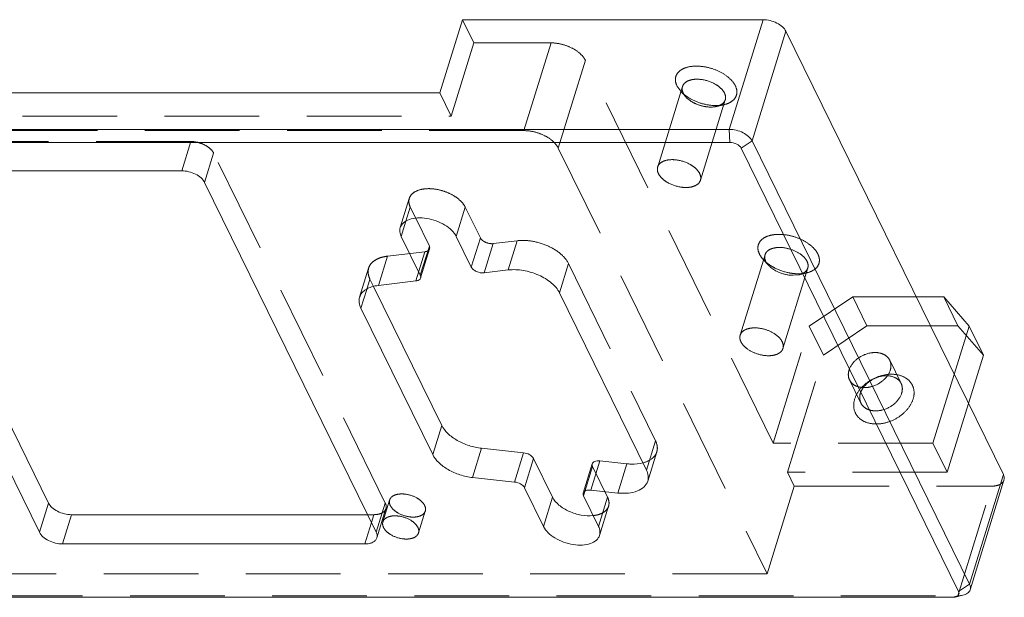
# Model space of a CAD drawing. Header units: millimetres. Extents: x 4497 to 11741, y 5958 to 12619.
# Tile 313 of 424: x 5299 to 5351, y 12318 to 12349. Entities that reach past the tile are written whole.
import ezdxf

# ---------------------------------------------------------------- set-up
doc = ezdxf.new("R2010")
doc.units = ezdxf.units.MM
doc.header["$LTSCALE"] = 0.8
doc.linetypes.add('HIDDEN', pattern=[9.525, 6.35, -3.175])
doc.layers.get('0').update_dxf_attribs({"linetype": 'CONTINUOUS', "lineweight": 0})
doc.layers.add('3', color=5, linetype='HIDDEN', lineweight=0)

msp = doc.modelspace()

# ---------------------------------------------------------------- linework, layer by layer
at = {"linetype": 'Continuous'}
for p, q in [((5322.317, 12348.562), (5321.106, 12344.645)), ((5338.435, 12348.562), (5322.317, 12348.562)), ((5336.62, 12342.687), (5338.435, 12348.562)), ((5337.846, 12342.065), (5339.661, 12347.94)), ((5339.661, 12347.94), (5351.314, 12324.195)), ((5321.106, 12344.645), (5282.882, 12344.645)), ((5185.566, 12342.687), (5336.62, 12342.687)), ((5336.62, 12342.687), (5336.651, 12341.985)), ((5185.597, 12341.985), (5336.651, 12341.985)), ((5337.846, 12342.065), (5337.264, 12341.674)), ((5337.846, 12342.065), (5349.499, 12318.32)), ((5348.917, 12317.928), (5337.264, 12341.674)), ((5307.277, 12340.468), (5291.066, 12340.468)), ((5291.398, 12340.468), (5300.134, 12322.665)), ((5290.45, 12339.846), (5299.65, 12321.099)), ((5317.703, 12321.099), (5308.503, 12339.846)), ((5319.043, 12336.95), (5319.294, 12337.761)), ((5319.815, 12337.929), (5320.547, 12336.438)), ((5319.043, 12336.95), (5320.063, 12334.871)), ((5322.797, 12335.307), (5321.99, 12336.95)), ((5320.063, 12334.871), (5320.547, 12336.438)), ((5320.08, 12334.724), (5320.564, 12336.291)), ((5324.779, 12335.154), (5323.483, 12335)), ((5319.829, 12334.565), (5317.817, 12334.325)), ((5316.88, 12333.099), (5317.194, 12334.116)), ((5317.561, 12334.265), (5321.211, 12326.826)), ((5332.186, 12324.431), (5327.526, 12333.928)), ((5346.646, 12333.707), (5348.122, 12333.707)), ((5349.48, 12332.14), (5348.122, 12333.707)), ((5316.88, 12333.099), (5320.727, 12325.26)), ((5348.682, 12329.559), (5349.48, 12332.14)), ((5350.242, 12330.586), (5349.48, 12332.14)), ((5349.445, 12328.005), (5350.242, 12330.586)), ((5320.727, 12325.26), (5321.211, 12326.826)), ((5322.868, 12324.033), (5323.352, 12325.6)), ((5323.352, 12325.6), (5325.598, 12325.361)), ((5325.598, 12325.361), (5325.114, 12323.794)), ((5326.133, 12325.054), (5325.649, 12323.487)), ((5326.133, 12325.054), (5327.153, 12322.976)), ((5329.196, 12323.359), (5329.68, 12324.926)), ((5329.68, 12324.926), (5331.127, 12324.771)), ((5328.793, 12323.2), (5329.277, 12324.767)), ((5330.643, 12323.205), (5331.127, 12324.771)), ((5322.868, 12324.033), (5325.114, 12323.794)), ((5349.499, 12318.32), (5351.314, 12324.195)), ((5349.533, 12318.025), (5351.348, 12323.9)), ((5325.649, 12323.487), (5326.669, 12321.409)), ((5329.196, 12323.359), (5330.643, 12323.205)), ((5326.669, 12321.409), (5327.153, 12322.976)), ((5329.617, 12321.409), (5328.81, 12323.052)), ((5299.65, 12321.099), (5300.134, 12322.665)), ((5300.876, 12320.477), (5301.361, 12322.044)), ((5301.361, 12322.044), (5317.239, 12322.044)), ((5317.087, 12320.477), (5317.443, 12321.629)), ((5300.876, 12320.477), (5317.087, 12320.477)), ((5348.917, 12317.928), (5349.499, 12318.32)), ((5281.372, 12317.618), (5348.609, 12317.618)), ((5348.609, 12317.618), (5348.739, 12317.632)), ((5348.739, 12317.632), (5349.143, 12317.727))]:
    msp.add_line(p, q, dxfattribs=at)
for points, knots in [([(5338.435, 12348.562), (5338.562, 12348.562), (5338.818, 12348.527), (5339.174, 12348.397), (5339.47, 12348.204), (5339.617, 12348.031), (5339.661, 12347.94)], [0, 0, 0, 0, 0.264737, 0.536644, 0.78852, 1, 1, 1, 1]), ([(5336.62, 12342.687), (5336.746, 12342.687), (5337.003, 12342.653), (5337.358, 12342.522), (5337.655, 12342.329), (5337.802, 12342.156), (5337.846, 12342.065)], [0, 0, 0, 0, 0.264737, 0.536644, 0.78852, 1, 1, 1, 1]), ([(5336.651, 12341.985), (5336.778, 12341.985), (5337.013, 12341.925), (5337.216, 12341.772), (5337.264, 12341.674)], [0, 0, 0, 0, 0.53802, 1, 1, 1, 1]), ([(5307.277, 12340.468), (5307.403, 12340.468), (5307.66, 12340.433), (5308.015, 12340.303), (5308.312, 12340.11), (5308.459, 12339.937), (5308.503, 12339.846)], [0, 0, 0, 0, 0.264705, 0.53665, 0.788546, 1, 1, 1, 1]), ([(5321.99, 12336.95), (5321.932, 12337.07), (5321.748, 12337.304), (5321.375, 12337.583), (5320.916, 12337.799), (5320.416, 12337.929), (5319.927, 12337.96), (5319.494, 12337.888), (5319.155, 12337.715), (5319.019, 12337.52), (5318.988, 12337.422)], [0, 0, 0, 0, 0.11391, 0.247494, 0.393901, 0.543049, 0.684203, 0.808528, 0.912094, 1, 1, 1, 1]), ([(5318.988, 12337.422), (5318.965, 12337.349), (5318.954, 12337.182), (5319.006, 12337.026), (5319.043, 12336.95)], [0, 0, 0, 0, 0.474456, 1, 1, 1, 1]), ([(5320.547, 12336.438), (5320.553, 12336.426), (5320.572, 12336.38), (5320.575, 12336.325), (5320.564, 12336.291)], [0, 0, 0, 0, 0.2735, 1, 1, 1, 1]), ([(5322.797, 12335.307), (5322.822, 12335.256), (5322.907, 12335.161), (5323.133, 12335.027), (5323.347, 12334.984), (5323.483, 12335)], [0, 0, 0, 0, 0.215095, 0.4733, 1, 1, 1, 1]), ([(5324.779, 12335.154), (5325.046, 12335.186), (5325.61, 12335.157), (5326.407, 12334.914), (5327.086, 12334.512), (5327.427, 12334.13), (5327.526, 12333.928)], [0, 0, 0, 0, 0.255719, 0.528812, 0.785843, 1, 1, 1, 1]), ([(5319.829, 12334.565), (5319.886, 12334.572), (5319.99, 12334.597), (5320.067, 12334.681), (5320.08, 12334.724)], [0, 0, 0, 0, 0.562032, 1, 1, 1, 1]), ([(5320.08, 12334.724), (5320.084, 12334.735), (5320.093, 12334.785), (5320.08, 12334.837), (5320.063, 12334.871)], [0, 0, 0, 0, 0.235726, 1, 1, 1, 1]), ([(5316.811, 12333.69), (5316.837, 12333.774), (5316.929, 12333.94), (5317.159, 12334.131), (5317.464, 12334.264), (5317.694, 12334.311), (5317.817, 12334.325)], [0, 0, 0, 0, 0.210335, 0.440552, 0.70292, 1, 1, 1, 1]), ([(5316.88, 12333.099), (5316.833, 12333.195), (5316.768, 12333.39), (5316.783, 12333.599), (5316.811, 12333.69)], [0, 0, 0, 0, 0.525905, 1, 1, 1, 1]), ([(5321.211, 12326.826), (5321.29, 12326.666), (5321.54, 12326.355), (5322.047, 12325.993), (5322.668, 12325.724), (5323.122, 12325.625), (5323.352, 12325.6)], [0, 0, 0, 0, 0.210038, 0.457716, 0.728136, 1, 1, 1, 1]), ([(5322.868, 12324.033), (5322.638, 12324.058), (5322.184, 12324.157), (5321.563, 12324.426), (5321.056, 12324.789), (5320.806, 12325.099), (5320.727, 12325.26)], [0, 0, 0, 0, 0.271864, 0.542284, 0.789962, 1, 1, 1, 1]), ([(5325.598, 12325.361), (5325.712, 12325.349), (5325.917, 12325.284), (5326.091, 12325.141), (5326.133, 12325.054)], [0, 0, 0, 0, 0.543586, 1, 1, 1, 1]), ([(5329.277, 12324.766), (5329.286, 12324.795), (5329.324, 12324.852), (5329.42, 12324.906), (5329.543, 12324.932), (5329.633, 12324.931), (5329.68, 12324.926)], [0, 0, 0, 0, 0.195341, 0.421896, 0.692415, 1, 1, 1, 1]), ([(5331.127, 12324.771), (5331.205, 12324.763), (5331.496, 12324.743), (5331.793, 12324.767), (5332, 12324.821)], [0, 0, 0, 0, 0.266844, 1, 1, 1, 1]), ([(5332.186, 12324.431), (5332.233, 12324.336), (5332.299, 12324.14), (5332.283, 12323.932), (5332.255, 12323.84)], [0, 0, 0, 0, 0.525873, 1, 1, 1, 1]), ([(5332.255, 12323.84), (5332.219, 12323.725), (5332.066, 12323.497), (5331.684, 12323.282), (5331.193, 12323.178), (5330.832, 12323.184), (5330.643, 12323.205)], [0, 0, 0, 0, 0.195336, 0.422079, 0.692148, 1, 1, 1, 1]), ([(5351.314, 12324.195), (5351.337, 12324.147), (5351.37, 12324.049), (5351.363, 12323.945), (5351.348, 12323.9)], [0, 0, 0, 0, 0.525758, 1, 1, 1, 1]), ([(5325.649, 12323.487), (5325.607, 12323.574), (5325.433, 12323.717), (5325.228, 12323.782), (5325.114, 12323.794)], [0, 0, 0, 0, 0.456414, 1, 1, 1, 1]), ([(5329.196, 12323.359), (5329.149, 12323.364), (5329.059, 12323.365), (5328.936, 12323.339), (5328.84, 12323.286), (5328.802, 12323.229), (5328.793, 12323.2)], [0, 0, 0, 0, 0.307585, 0.578104, 0.804659, 1, 1, 1, 1]), ([(5327.153, 12322.976), (5327.232, 12322.816), (5327.501, 12322.513), (5328.038, 12322.192), (5328.67, 12321.996), (5329.118, 12321.97), (5329.331, 12321.993)], [0, 0, 0, 0, 0.213889, 0.470427, 0.743461, 1, 1, 1, 1]), ([(5328.793, 12323.2), (5328.79, 12323.188), (5328.78, 12323.139), (5328.793, 12323.087), (5328.81, 12323.052)], [0, 0, 0, 0, 0.236048, 1, 1, 1, 1]), ([(5300.134, 12322.665), (5300.179, 12322.575), (5300.326, 12322.401), (5300.622, 12322.209), (5300.978, 12322.078), (5301.234, 12322.044), (5301.361, 12322.044)], [0, 0, 0, 0, 0.211454, 0.46335, 0.735295, 1, 1, 1, 1]), ([(5326.669, 12321.409), (5326.728, 12321.289), (5326.911, 12321.055), (5327.284, 12320.776), (5327.744, 12320.56), (5328.243, 12320.43), (5328.733, 12320.399), (5329.165, 12320.471), (5329.504, 12320.644), (5329.641, 12320.839), (5329.672, 12320.937)], [0, 0, 0, 0, 0.11391, 0.247494, 0.393901, 0.543049, 0.684203, 0.808528, 0.912094, 1, 1, 1, 1]), ([(5329.672, 12320.937), (5329.694, 12321.01), (5329.706, 12321.177), (5329.654, 12321.333), (5329.617, 12321.409)], [0, 0, 0, 0, 0.474456, 1, 1, 1, 1]), ([(5300.876, 12320.477), (5300.75, 12320.477), (5300.494, 12320.512), (5300.138, 12320.642), (5299.842, 12320.835), (5299.695, 12321.008), (5299.65, 12321.099)], [0, 0, 0, 0, 0.264705, 0.53665, 0.788546, 1, 1, 1, 1]), ([(5317.738, 12320.804), (5317.722, 12320.754), (5317.662, 12320.655), (5317.511, 12320.552), (5317.313, 12320.489), (5317.165, 12320.477), (5317.087, 12320.477)], [0, 0, 0, 0, 0.202192, 0.429913, 0.696455, 1, 1, 1, 1]), ([(5317.703, 12321.099), (5317.726, 12321.051), (5317.759, 12320.953), (5317.752, 12320.85), (5317.738, 12320.804)], [0, 0, 0, 0, 0.525206, 1, 1, 1, 1]), ([(5349.143, 12317.727), (5349.234, 12317.748), (5349.397, 12317.81), (5349.511, 12317.952), (5349.533, 12318.025)], [0, 0, 0, 0, 0.550581, 1, 1, 1, 1]), ([(5349.533, 12318.025), (5349.547, 12318.071), (5349.555, 12318.175), (5349.522, 12318.272), (5349.499, 12318.32)], [0, 0, 0, 0, 0.474474, 1, 1, 1, 1]), ([(5348.739, 12317.632), (5348.808, 12317.648), (5348.914, 12317.699), (5348.951, 12317.835), (5348.932, 12317.898), (5348.917, 12317.928)], [0, 0, 0, 0, 0.525739, 0.751003, 1, 1, 1, 1])]:
    msp.add_open_spline(points, degree=3, knots=knots, dxfattribs=at)
at = {"layer": '3'}
for p, q in [((5322.317, 12348.562), (5322.927, 12347.319)), ((5322.927, 12347.319), (5321.717, 12343.402)), ((5327.072, 12347.319), (5322.927, 12347.319)), ((5327.072, 12347.319), (5325.619, 12342.619)), ((5328.911, 12346.386), (5327.458, 12341.686)), ((5338.977, 12325.873), (5328.911, 12346.386)), ((5332.786, 12340.673), (5334.117, 12344.982)), ((5333.819, 12345.019), (5334.021, 12344.729)), ((5321.106, 12344.645), (5321.717, 12343.402)), ((5334.301, 12344.422), (5334.021, 12344.729)), ((5334.158, 12344.627), (5334.301, 12344.422)), ((5335.079, 12339.965), (5336.41, 12344.273)), ((5335.943, 12343.915), (5336.347, 12344.01)), ((5283.493, 12343.402), (5321.717, 12343.402)), ((5325.619, 12342.619), (5264.829, 12342.619)), ((5307.761, 12342.035), (5291.55, 12342.035)), ((5307.277, 12340.468), (5307.761, 12342.035)), ((5308.503, 12339.846), (5308.987, 12341.413)), ((5318.187, 12322.665), (5308.987, 12341.413)), ((5327.458, 12341.686), (5338.653, 12318.873)), ((5319.472, 12338.989), (5318.988, 12337.422)), ((5319.294, 12337.761), (5319.527, 12338.516)), ((5319.527, 12338.516), (5319.815, 12337.929)), ((5321.99, 12336.95), (5322.475, 12338.516)), ((5323.281, 12336.873), (5322.475, 12338.516)), ((5323.281, 12336.873), (5322.797, 12335.307)), ((5323.968, 12336.567), (5323.483, 12335)), ((5325.263, 12336.721), (5323.968, 12336.567)), ((5324.779, 12335.154), (5325.263, 12336.721)), ((5320.313, 12336.132), (5318.302, 12335.892)), ((5319.829, 12334.565), (5320.313, 12336.132)), ((5337.209, 12331.66), (5338.54, 12335.968)), ((5317.817, 12334.325), (5318.302, 12335.892)), ((5327.526, 12333.928), (5328.01, 12335.495)), ((5328.01, 12335.495), (5332.671, 12325.998)), ((5338.724, 12335.409), (5338.444, 12335.715)), ((5316.811, 12333.69), (5317.295, 12335.256)), ((5339.502, 12330.951), (5340.833, 12335.26)), ((5340.053, 12334.868), (5340.366, 12334.902)), ((5340.366, 12334.902), (5340.77, 12334.997)), ((5317.194, 12334.116), (5317.364, 12334.666)), ((5317.364, 12334.666), (5317.561, 12334.265)), ((5343.24, 12333.707), (5340.914, 12332.14)), ((5343.24, 12333.707), (5346.646, 12333.707)), ((5344.003, 12332.153), (5343.24, 12333.707)), ((5348.884, 12332.153), (5348.122, 12333.707)), ((5338.977, 12325.873), (5340.914, 12332.14)), ((5341.676, 12330.586), (5340.914, 12332.14)), ((5341.676, 12330.586), (5344.003, 12332.153)), ((5348.884, 12332.153), (5344.003, 12332.153)), ((5348.884, 12332.153), (5350.242, 12330.586)), ((5339.74, 12324.319), (5341.676, 12330.586)), ((5345.225, 12330.319), (5345.835, 12329.075)), ((5343.071, 12329.261), (5343.681, 12328.018)), ((5347.543, 12325.873), (5348.682, 12329.559)), ((5348.306, 12324.319), (5349.445, 12328.005)), ((5332.186, 12324.431), (5332.671, 12325.998)), ((5332.255, 12323.84), (5332.739, 12325.407)), ((5347.543, 12325.873), (5338.977, 12325.873)), ((5348.306, 12324.319), (5347.543, 12325.873)), ((5328.81, 12323.052), (5329.294, 12324.619)), ((5330.101, 12322.976), (5329.294, 12324.619)), ((5348.306, 12324.319), (5339.74, 12324.319)), ((5339.74, 12324.319), (5340.106, 12323.573)), ((5340.106, 12323.573), (5338.653, 12318.873)), ((5340.106, 12323.573), (5350.698, 12323.573)), ((5348.883, 12317.698), (5350.698, 12323.573)), ((5318.057, 12321.655), (5318.42, 12322.83)), ((5329.617, 12321.409), (5330.101, 12322.976)), ((5317.703, 12321.099), (5318.187, 12322.665)), ((5317.738, 12320.803), (5318.222, 12322.37)), ((5319.968, 12321.065), (5320.331, 12322.24)), ((5330.156, 12322.504), (5329.672, 12320.937)), ((5317.239, 12322.044), (5317.571, 12322.044)), ((5317.443, 12321.629), (5317.571, 12322.044)), ((5338.653, 12318.873), (5274.64, 12318.873)), ((5281.645, 12317.698), (5348.883, 12317.698)), ((5348.609, 12317.618), (5348.883, 12317.698)), ((5348.883, 12317.698), (5349.143, 12317.727))]:
    msp.add_line(p, q, dxfattribs=at)
for centre, radius, start, end in [((5335.416, 12346.028), 1.906, 227.8864, 229.3366), ((5335.92, 12345.941), 1.978, 275.2412, 275.8778), ((5340.326, 12337.212), 2.263, 269.9987, 270.9018), ((5340.33, 12337.076), 2.127, 270.8589, 275.5827)]:
    msp.add_arc(centre, radius, start, end, dxfattribs=at)
for points, knots in [([(5328.911, 12346.386), (5328.844, 12346.522), (5328.624, 12346.782), (5328.179, 12347.071), (5327.646, 12347.267), (5327.261, 12347.319), (5327.072, 12347.319)], [0, 0, 0, 0, 0.21148, 0.463356, 0.735263, 1, 1, 1, 1]), ([(5336.95, 12345.019), (5336.875, 12345.173), (5336.625, 12345.467), (5336.121, 12345.795), (5335.516, 12346.017), (5334.894, 12346.101), (5334.404, 12346.044), (5334.087, 12345.91), (5333.908, 12345.778), (5333.786, 12345.613), (5333.706, 12345.353), (5333.758, 12345.142), (5333.819, 12345.019)], [0, 0, 0, 0, 0.12077, 0.264631, 0.419938, 0.571093, 0.703883, 0.761007, 0.811979, 0.858434, 0.903239, 1, 1, 1, 1]), ([(5334.117, 12344.981), (5334.1, 12344.926), (5334.091, 12344.802), (5334.13, 12344.684), (5334.158, 12344.627)], [0, 0, 0, 0, 0.474437, 1, 1, 1, 1]), ([(5336.369, 12344.627), (5336.325, 12344.717), (5336.187, 12344.893), (5335.803, 12345.18), (5335.316, 12345.353), (5334.821, 12345.385), (5334.497, 12345.331), (5334.242, 12345.202), (5334.14, 12345.055), (5334.117, 12344.981)], [0, 0, 0, 0, 0.114078, 0.247836, 0.542448, 0.683782, 0.808273, 0.911973, 1, 1, 1, 1]), ([(5336.346, 12344.01), (5336.476, 12344.041), (5336.709, 12344.125), (5336.975, 12344.369), (5337.065, 12344.701), (5337, 12344.917), (5336.95, 12345.019)], [0, 0, 0, 0, 0.289001, 0.530645, 0.753551, 1, 1, 1, 1]), ([(5334.174, 12344.582), (5334.187, 12344.57), (5334.245, 12344.522), (5334.304, 12344.478), (5334.351, 12344.446)], [0, 0, 0, 0, 0.244697, 1, 1, 1, 1]), ([(5334.301, 12344.422), (5334.396, 12344.319), (5334.636, 12344.136), (5335.055, 12343.955), (5335.504, 12343.868), (5335.805, 12343.883), (5335.942, 12343.915)], [0, 0, 0, 0, 0.236705, 0.500018, 0.763306, 1, 1, 1, 1]), ([(5334.351, 12344.446), (5334.544, 12344.312), (5334.976, 12344.1), (5335.444, 12343.994), (5335.683, 12343.972)], [0, 0, 0, 0, 0.494801, 1, 1, 1, 1]), ([(5336.41, 12344.273), (5336.427, 12344.328), (5336.436, 12344.453), (5336.397, 12344.57), (5336.369, 12344.627)], [0, 0, 0, 0, 0.473859, 1, 1, 1, 1]), ([(5335.683, 12343.972), (5335.719, 12343.969), (5335.858, 12343.959), (5335.998, 12343.962), (5336.101, 12343.971)], [0, 0, 0, 0, 0.258024, 1, 1, 1, 1]), ([(5335.942, 12343.915), (5336.051, 12343.941), (5336.248, 12344.015), (5336.383, 12344.186), (5336.41, 12344.273)], [0, 0, 0, 0, 0.550641, 1, 1, 1, 1]), ([(5336.123, 12343.973), (5336.142, 12343.975), (5336.217, 12343.984), (5336.292, 12343.997), (5336.346, 12344.01)], [0, 0, 0, 0, 0.256954, 1, 1, 1, 1]), ([(5325.619, 12342.619), (5325.809, 12342.619), (5326.193, 12342.567), (5326.727, 12342.371), (5327.171, 12342.082), (5327.392, 12341.822), (5327.458, 12341.686)], [0, 0, 0, 0, 0.264737, 0.536644, 0.78852, 1, 1, 1, 1]), ([(5308.987, 12341.413), (5308.943, 12341.503), (5308.796, 12341.677), (5308.5, 12341.869), (5308.144, 12342), (5307.887, 12342.035), (5307.761, 12342.035)], [0, 0, 0, 0, 0.211454, 0.46335, 0.735295, 1, 1, 1, 1]), ([(5332.786, 12340.673), (5332.808, 12340.747), (5332.911, 12340.893), (5333.165, 12341.022), (5333.489, 12341.076), (5333.984, 12341.045), (5334.471, 12340.872), (5334.856, 12340.585), (5334.993, 12340.409), (5335.037, 12340.319)], [0, 0, 0, 0, 0.088012, 0.1917, 0.316184, 0.457527, 0.752123, 0.885949, 1, 1, 1, 1]), ([(5332.827, 12340.319), (5332.799, 12340.376), (5332.76, 12340.493), (5332.769, 12340.618), (5332.786, 12340.673)], [0, 0, 0, 0, 0.525206, 1, 1, 1, 1]), ([(5335.079, 12339.965), (5335.056, 12339.891), (5334.954, 12339.745), (5334.7, 12339.615), (5334.375, 12339.561), (5333.88, 12339.593), (5333.393, 12339.766), (5333.009, 12340.053), (5332.871, 12340.229), (5332.827, 12340.319)], [0, 0, 0, 0, 0.088012, 0.1917, 0.316184, 0.457527, 0.752123, 0.885949, 1, 1, 1, 1]), ([(5335.037, 12340.319), (5335.065, 12340.262), (5335.104, 12340.145), (5335.096, 12340.02), (5335.079, 12339.965)], [0, 0, 0, 0, 0.525206, 1, 1, 1, 1]), ([(5322.475, 12338.516), (5322.416, 12338.636), (5322.232, 12338.87), (5321.859, 12339.15), (5321.4, 12339.365), (5320.9, 12339.495), (5320.411, 12339.526), (5319.978, 12339.454), (5319.64, 12339.282), (5319.503, 12339.087), (5319.472, 12338.988)], [0, 0, 0, 0, 0.11391, 0.247494, 0.393901, 0.543049, 0.684203, 0.808528, 0.912094, 1, 1, 1, 1]), ([(5319.472, 12338.988), (5319.45, 12338.915), (5319.438, 12338.749), (5319.49, 12338.592), (5319.527, 12338.516)], [0, 0, 0, 0, 0.474456, 1, 1, 1, 1]), ([(5339.289, 12337.062), (5339.174, 12337.062), (5338.954, 12337.046), (5338.653, 12336.967), (5338.409, 12336.836), (5338.235, 12336.655), (5338.149, 12336.431), (5338.162, 12336.186), (5338.264, 12335.938), (5338.378, 12335.788), (5338.445, 12335.715)], [0, 0, 0, 0, 0.158278, 0.300359, 0.424771, 0.53458, 0.637438, 0.744061, 0.863464, 1, 1, 1, 1]), ([(5340.77, 12334.997), (5340.913, 12335.031), (5341.17, 12335.126), (5341.403, 12335.379), (5341.463, 12335.614), (5341.449, 12335.871), (5341.28, 12336.207), (5340.919, 12336.55), (5340.433, 12336.829), (5339.877, 12337.014), (5339.483, 12337.062), (5339.289, 12337.062)], [0, 0, 0, 0, 0.115567, 0.210773, 0.256032, 0.303106, 0.410435, 0.541128, 0.69058, 0.847858, 1, 1, 1, 1]), ([(5323.968, 12336.567), (5323.831, 12336.55), (5323.617, 12336.594), (5323.391, 12336.727), (5323.306, 12336.823), (5323.281, 12336.873)], [0, 0, 0, 0, 0.5267, 0.784905, 1, 1, 1, 1]), ([(5325.263, 12336.721), (5325.53, 12336.753), (5326.094, 12336.724), (5326.891, 12336.481), (5327.57, 12336.078), (5327.911, 12335.697), (5328.01, 12335.495)], [0, 0, 0, 0, 0.255717, 0.52881, 0.785843, 1, 1, 1, 1]), ([(5320.564, 12336.291), (5320.551, 12336.247), (5320.474, 12336.164), (5320.37, 12336.138), (5320.313, 12336.132)], [0, 0, 0, 0, 0.437968, 1, 1, 1, 1]), ([(5338.54, 12335.968), (5338.513, 12335.881), (5338.529, 12335.663), (5338.649, 12335.492), (5338.724, 12335.409)], [0, 0, 0, 0, 0.449341, 1, 1, 1, 1]), ([(5339.321, 12336.36), (5339.227, 12336.36), (5339.05, 12336.345), (5338.812, 12336.27), (5338.631, 12336.146), (5338.559, 12336.028), (5338.54, 12335.968)], [0, 0, 0, 0, 0.303648, 0.569993, 0.797745, 1, 1, 1, 1]), ([(5340.833, 12335.26), (5340.851, 12335.317), (5340.859, 12335.448), (5340.788, 12335.645), (5340.647, 12335.834), (5340.369, 12336.074), (5339.921, 12336.289), (5339.521, 12336.36), (5339.321, 12336.36)], [0, 0, 0, 0, 0.086524, 0.183264, 0.295564, 0.423638, 0.710707, 1, 1, 1, 1]), ([(5318.302, 12335.892), (5318.178, 12335.877), (5317.948, 12335.831), (5317.643, 12335.697), (5317.414, 12335.506), (5317.321, 12335.341), (5317.295, 12335.257)], [0, 0, 0, 0, 0.29708, 0.559448, 0.789665, 1, 1, 1, 1]), ([(5338.445, 12335.715), (5338.457, 12335.701), (5338.509, 12335.646), (5338.565, 12335.595), (5338.609, 12335.558)], [0, 0, 0, 0, 0.242977, 1, 1, 1, 1]), ([(5338.609, 12335.558), (5338.627, 12335.543), (5338.703, 12335.481), (5338.783, 12335.424), (5338.846, 12335.384)], [0, 0, 0, 0, 0.243455, 1, 1, 1, 1]), ([(5317.295, 12335.257), (5317.267, 12335.165), (5317.252, 12334.957), (5317.317, 12334.761), (5317.364, 12334.666)], [0, 0, 0, 0, 0.474095, 1, 1, 1, 1]), ([(5338.724, 12335.409), (5338.883, 12335.235), (5339.314, 12334.973), (5339.801, 12334.868), (5340.053, 12334.868)], [0, 0, 0, 0, 0.483558, 1, 1, 1, 1]), ([(5338.846, 12335.384), (5338.918, 12335.339), (5339.222, 12335.166), (5339.558, 12335.052), (5339.817, 12335)], [0, 0, 0, 0, 0.243249, 1, 1, 1, 1]), ([(5339.817, 12335), (5339.86, 12334.992), (5340.028, 12334.963), (5340.199, 12334.949), (5340.326, 12334.949)], [0, 0, 0, 0, 0.256655, 1, 1, 1, 1]), ([(5340.366, 12334.902), (5340.475, 12334.927), (5340.671, 12335.001), (5340.806, 12335.172), (5340.833, 12335.26)], [0, 0, 0, 0, 0.550719, 1, 1, 1, 1]), ([(5340.537, 12334.959), (5340.557, 12334.961), (5340.635, 12334.97), (5340.713, 12334.984), (5340.77, 12334.997)], [0, 0, 0, 0, 0.257076, 1, 1, 1, 1]), ([(5337.209, 12331.659), (5337.227, 12331.719), (5337.299, 12331.837), (5337.48, 12331.962), (5337.718, 12332.036), (5337.895, 12332.052), (5337.989, 12332.052)], [0, 0, 0, 0, 0.202227, 0.429945, 0.696476, 1, 1, 1, 1]), ([(5337.989, 12332.052), (5338.19, 12332.052), (5338.59, 12331.981), (5339.037, 12331.766), (5339.315, 12331.526), (5339.456, 12331.337), (5339.527, 12331.141), (5339.52, 12331.009), (5339.502, 12330.952)], [0, 0, 0, 0, 0.289266, 0.576284, 0.704376, 0.816723, 0.913475, 1, 1, 1, 1]), ([(5338.721, 12330.56), (5338.521, 12330.56), (5338.121, 12330.63), (5337.674, 12330.845), (5337.395, 12331.085), (5337.254, 12331.274), (5337.183, 12331.47), (5337.191, 12331.602), (5337.209, 12331.659)], [0, 0, 0, 0, 0.289266, 0.576284, 0.704376, 0.816723, 0.913475, 1, 1, 1, 1]), ([(5339.502, 12330.952), (5339.484, 12330.892), (5339.412, 12330.774), (5339.23, 12330.649), (5338.992, 12330.575), (5338.815, 12330.56), (5338.721, 12330.56)], [0, 0, 0, 0, 0.202227, 0.429945, 0.696476, 1, 1, 1, 1]), ([(5343.043, 12329.79), (5343.11, 12330.007), (5343.416, 12330.409), (5343.967, 12330.685), (5344.45, 12330.746), (5344.782, 12330.697), (5345.058, 12330.556), (5345.184, 12330.402), (5345.225, 12330.319)], [0, 0, 0, 0, 0.251809, 0.529525, 0.663433, 0.786456, 0.897364, 1, 1, 1, 1]), ([(5345.225, 12330.319), (5345.263, 12330.241), (5345.308, 12330.061), (5345.281, 12329.879), (5345.253, 12329.79)], [0, 0, 0, 0, 0.482768, 1, 1, 1, 1]), ([(5343.071, 12329.261), (5343.033, 12329.339), (5342.988, 12329.519), (5343.015, 12329.701), (5343.043, 12329.79)], [0, 0, 0, 0, 0.482768, 1, 1, 1, 1]), ([(5345.253, 12329.79), (5345.186, 12329.573), (5344.88, 12329.171), (5344.329, 12328.895), (5343.847, 12328.834), (5343.514, 12328.883), (5343.238, 12329.023), (5343.112, 12329.178), (5343.071, 12329.261)], [0, 0, 0, 0, 0.251809, 0.529525, 0.663433, 0.786456, 0.897364, 1, 1, 1, 1]), ([(5346.477, 12328.236), (5346.527, 12328.399), (5346.563, 12328.742), (5346.337, 12329.217), (5345.881, 12329.512), (5345.301, 12329.6), (5344.674, 12329.493), (5344.084, 12329.207), (5343.609, 12328.784), (5343.402, 12328.421), (5343.345, 12328.236)], [0, 0, 0, 0, 0.111165, 0.215265, 0.325899, 0.451367, 0.590265, 0.734543, 0.873886, 1, 1, 1, 1]), ([(5345.095, 12329.486), (5344.852, 12329.495), (5344.36, 12329.376), (5343.962, 12329.063), (5343.818, 12328.867)], [0, 0, 0, 0, 0.499484, 1, 1, 1, 1]), ([(5345.835, 12329.075), (5345.806, 12329.136), (5345.724, 12329.251), (5345.484, 12329.428), (5345.251, 12329.48), (5345.095, 12329.486)], [0, 0, 0, 0, 0.229059, 0.468682, 1, 1, 1, 1]), ([(5343.818, 12328.867), (5343.799, 12328.841), (5343.732, 12328.742), (5343.679, 12328.632), (5343.653, 12328.547)], [0, 0, 0, 0, 0.260731, 1, 1, 1, 1]), ([(5345.863, 12328.547), (5345.891, 12328.636), (5345.918, 12328.817), (5345.874, 12328.998), (5345.835, 12329.075)], [0, 0, 0, 0, 0.517363, 1, 1, 1, 1]), ([(5343.345, 12328.236), (5343.295, 12328.073), (5343.258, 12327.729), (5343.485, 12327.255), (5343.94, 12326.96), (5344.521, 12326.871), (5345.147, 12326.979), (5345.737, 12327.265), (5346.212, 12327.688), (5346.419, 12328.051), (5346.477, 12328.236)], [0, 0, 0, 0, 0.111165, 0.215265, 0.325899, 0.451367, 0.590265, 0.734543, 0.873886, 1, 1, 1, 1]), ([(5343.653, 12328.547), (5343.625, 12328.458), (5343.598, 12328.276), (5343.643, 12328.096), (5343.681, 12328.018)], [0, 0, 0, 0, 0.517383, 1, 1, 1, 1]), ([(5343.681, 12328.018), (5343.722, 12327.935), (5343.848, 12327.78), (5344.124, 12327.64), (5344.456, 12327.591), (5344.939, 12327.651), (5345.49, 12327.927), (5345.797, 12328.33), (5345.863, 12328.547)], [0, 0, 0, 0, 0.10266, 0.213549, 0.336556, 0.470451, 0.748195, 1, 1, 1, 1]), ([(5332.739, 12325.407), (5332.767, 12325.498), (5332.783, 12325.707), (5332.717, 12325.902), (5332.671, 12325.998)], [0, 0, 0, 0, 0.474127, 1, 1, 1, 1]), ([(5332, 12324.821), (5332.173, 12324.866), (5332.417, 12324.968), (5332.65, 12325.203), (5332.718, 12325.338), (5332.739, 12325.407)], [0, 0, 0, 0, 0.545581, 0.780087, 1, 1, 1, 1]), ([(5329.294, 12324.619), (5329.288, 12324.631), (5329.269, 12324.678), (5329.266, 12324.731), (5329.277, 12324.766)], [0, 0, 0, 0, 0.272893, 1, 1, 1, 1]), ([(5351.348, 12323.9), (5351.333, 12323.85), (5351.273, 12323.751), (5351.122, 12323.648), (5350.924, 12323.586), (5350.776, 12323.573), (5350.698, 12323.573)], [0, 0, 0, 0, 0.202215, 0.430018, 0.696256, 1, 1, 1, 1]), ([(5318.454, 12322.535), (5318.431, 12322.582), (5318.398, 12322.68), (5318.406, 12322.784), (5318.42, 12322.83)], [0, 0, 0, 0, 0.525206, 1, 1, 1, 1]), ([(5318.42, 12322.83), (5318.439, 12322.891), (5318.524, 12323.013), (5318.736, 12323.121), (5319.006, 12323.166), (5319.418, 12323.14), (5319.824, 12322.996), (5320.145, 12322.756), (5320.259, 12322.61), (5320.296, 12322.535)], [0, 0, 0, 0, 0.088012, 0.1917, 0.316184, 0.457527, 0.752123, 0.885949, 1, 1, 1, 1]), ([(5330.156, 12322.504), (5330.178, 12322.577), (5330.19, 12322.744), (5330.138, 12322.9), (5330.101, 12322.976)], [0, 0, 0, 0, 0.474456, 1, 1, 1, 1]), ([(5317.571, 12322.044), (5317.65, 12322.044), (5317.797, 12322.056), (5317.995, 12322.118), (5318.147, 12322.222), (5318.206, 12322.321), (5318.222, 12322.37)], [0, 0, 0, 0, 0.303545, 0.570087, 0.797808, 1, 1, 1, 1]), ([(5318.222, 12322.37), (5318.236, 12322.416), (5318.243, 12322.52), (5318.211, 12322.618), (5318.187, 12322.665)], [0, 0, 0, 0, 0.474794, 1, 1, 1, 1]), ([(5320.331, 12322.24), (5320.312, 12322.178), (5320.226, 12322.056), (5320.015, 12321.949), (5319.744, 12321.904), (5319.332, 12321.93), (5318.926, 12322.074), (5318.606, 12322.313), (5318.491, 12322.46), (5318.454, 12322.535)], [0, 0, 0, 0, 0.088012, 0.1917, 0.316184, 0.457527, 0.752123, 0.885949, 1, 1, 1, 1]), ([(5320.296, 12322.535), (5320.32, 12322.487), (5320.352, 12322.39), (5320.345, 12322.286), (5320.331, 12322.24)], [0, 0, 0, 0, 0.525206, 1, 1, 1, 1]), ([(5329.331, 12321.993), (5329.432, 12322.004), (5329.621, 12322.04), (5329.871, 12322.147), (5330.059, 12322.301), (5330.135, 12322.436), (5330.156, 12322.504)], [0, 0, 0, 0, 0.297848, 0.560436, 0.790452, 1, 1, 1, 1]), ([(5318.057, 12321.655), (5318.076, 12321.717), (5318.161, 12321.838), (5318.373, 12321.946), (5318.643, 12321.991), (5319.056, 12321.965), (5319.461, 12321.821), (5319.782, 12321.581), (5319.896, 12321.435), (5319.933, 12321.36)], [0, 0, 0, 0, 0.088025, 0.191732, 0.316225, 0.45757, 0.75217, 0.885935, 1, 1, 1, 1]), ([(5318.091, 12321.36), (5318.068, 12321.407), (5318.035, 12321.505), (5318.043, 12321.609), (5318.057, 12321.655)], [0, 0, 0, 0, 0.525544, 1, 1, 1, 1]), ([(5319.968, 12321.065), (5319.949, 12321.003), (5319.863, 12320.881), (5319.651, 12320.773), (5319.381, 12320.729), (5318.969, 12320.755), (5318.563, 12320.899), (5318.242, 12321.138), (5318.128, 12321.285), (5318.091, 12321.36)], [0, 0, 0, 0, 0.088025, 0.191732, 0.316225, 0.45757, 0.75217, 0.885935, 1, 1, 1, 1]), ([(5319.933, 12321.36), (5319.957, 12321.312), (5319.989, 12321.215), (5319.982, 12321.11), (5319.968, 12321.065)], [0, 0, 0, 0, 0.525544, 1, 1, 1, 1])]:
    msp.add_open_spline(points, degree=3, knots=knots, dxfattribs=at)
msp.add_open_spline([(5334.021, 12344.729), (5334.058, 12344.689), (5334.097, 12344.65), (5334.137, 12344.614)], degree=3, dxfattribs=at)

doc.saveas('drawing.dxf')
